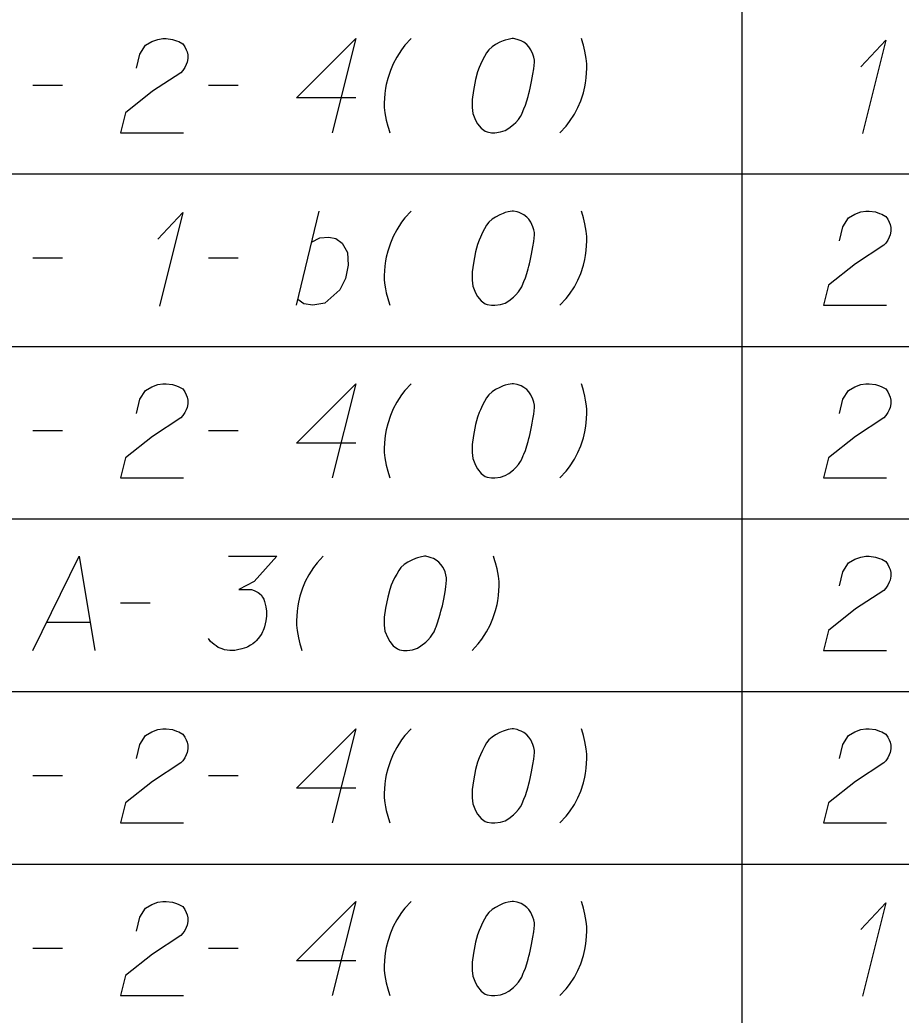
# Model space of a CAD drawing. Extents: x 2074207 to 2076812, y 516372 to 523312.
# Drawn here: x 2076453.5 to 2076498.4, y 518026.8 to 518077.5 of the extents above; entities that cross this region are included whole.
import ezdxf

# ---------------------------------------------------------------- set-up
doc = ezdxf.new("R2010")
doc.units = 0
doc.layers.add('Prop DirtTable_ Soil Test Results - Outline (Minor)', color=7, linetype='Continuous')
doc.layers.add('Prop DirtTable_ Soil Test Results - Tx (Sample Data)', color=7, linetype='Continuous')

msp = doc.modelspace()

# ---------------------------------------------------------------- linework, layer by layer
at = {"layer": 'Prop DirtTable_ Soil Test Results - Outline (Minor)'}
for p, q in [((2076490.31, 518078.48), (2076490.31, 518069.68)), ((2076260.609, 518069.68), (2076811.903, 518069.68)), ((2076260.609, 518069.68), (2076811.903, 518069.68)), ((2076490.31, 518069.68), (2076490.31, 518060.88)), ((2076260.609, 518060.88), (2076811.903, 518060.88)), ((2076260.609, 518060.88), (2076811.903, 518060.88)), ((2076490.31, 518060.88), (2076490.31, 518052.08)), ((2076260.609, 518052.08), (2076811.903, 518052.08)), ((2076260.609, 518052.08), (2076811.903, 518052.08)), ((2076490.31, 518052.08), (2076490.31, 518043.28)), ((2076260.609, 518043.28), (2076811.903, 518043.28)), ((2076260.609, 518043.28), (2076811.903, 518043.28)), ((2076490.31, 518043.28), (2076490.31, 518034.48)), ((2076260.609, 518034.48), (2076811.903, 518034.48)), ((2076260.609, 518034.48), (2076811.903, 518034.48)), ((2076490.31, 518034.48), (2076490.31, 518025.68))]:
    msp.add_line(p, q, dxfattribs=at)
at = {"layer": 'Prop DirtTable_ Soil Test Results - Tx (Sample Data)'}
for points in [[(2076459.447, 518075.063), (2076459.623, 518075.781), (2076459.906, 518076.235), (2076460.223, 518076.424), (2076460.54, 518076.537), (2076460.787, 518076.575), (2076460.964, 518076.575), (2076461.281, 518076.537), (2076461.493, 518076.462), (2076461.599, 518076.424), (2076461.81, 518076.311), (2076461.916, 518076.159), (2076461.987, 518076.008), (2076462.022, 518075.895), (2076462.057, 518075.744), (2076462.057, 518075.555), (2076462.022, 518075.366), (2076461.987, 518075.252), (2076461.916, 518075.101), (2076461.81, 518074.95), (2076461.705, 518074.837), (2076460.258, 518073.892), (2076458.883, 518072.796), (2076458.636, 518071.775), (2076461.846, 518071.775)], [(2076470.629, 518073.552), (2076467.596, 518073.552), (2076470.629, 518076.575), (2076469.43, 518071.775)], [(2076473.451, 518076.575), (2076473.134, 518076.235), (2076472.958, 518076.008), (2076472.711, 518075.63), (2076472.534, 518075.29), (2076472.393, 518074.95), (2076472.252, 518074.534), (2076472.181, 518074.232), (2076472.146, 518074.043), (2076472.111, 518073.778), (2076472.076, 518073.287), (2076472.076, 518073.06), (2076472.111, 518072.796), (2076472.146, 518072.607), (2076472.181, 518072.418), (2076472.252, 518072.115), (2076472.287, 518072.002), (2076472.358, 518071.775)], [(2076478.672, 518076.575), (2076478.602, 518076.575), (2076478.39, 518076.537), (2076478.249, 518076.5), (2076478.143, 518076.462), (2076477.967, 518076.386), (2076477.755, 518076.273), (2076477.579, 518076.159), (2076477.402, 518076.008), (2076477.296, 518075.857), (2076477.191, 518075.668), (2076477.085, 518075.479), (2076476.979, 518075.252), (2076476.908, 518075.101), (2076476.838, 518074.874), (2076476.732, 518074.496), (2076476.626, 518073.929), (2076476.556, 518073.476), (2076476.556, 518073.06), (2076476.591, 518072.758), (2076476.732, 518072.418), (2076476.838, 518072.229), (2076477.014, 518072.002), (2076477.226, 518071.851), (2076477.332, 518071.813), (2076477.543, 518071.775), (2076477.72, 518071.775), (2076478.002, 518071.813), (2076478.249, 518071.889), (2076478.425, 518072.002), (2076478.672, 518072.191), (2076478.778, 518072.304), (2076478.919, 518072.455), (2076479.025, 518072.607), (2076479.095, 518072.72), (2076479.166, 518072.909), (2076479.201, 518072.985), (2076479.272, 518073.174), (2076479.342, 518073.4), (2076479.413, 518073.627), (2076479.448, 518073.778), (2076479.483, 518073.892), (2076479.519, 518074.043), (2076479.589, 518074.383), (2076479.625, 518074.572), (2076479.66, 518074.761), (2076479.695, 518075.026), (2076479.73, 518075.366), (2076479.73, 518075.479), (2076479.695, 518075.63), (2076479.66, 518075.781), (2076479.554, 518076.008), (2076479.448, 518076.159), (2076479.342, 518076.273), (2076479.201, 518076.386), (2076479.06, 518076.462), (2076478.954, 518076.5), (2076478.849, 518076.537), (2076478.672, 518076.575)], [(2076481.036, 518071.775), (2076481.353, 518072.115), (2076481.529, 518072.342), (2076481.776, 518072.72), (2076481.953, 518073.06), (2076482.094, 518073.4), (2076482.235, 518073.816), (2076482.306, 518074.118), (2076482.341, 518074.307), (2076482.376, 518074.572), (2076482.411, 518075.063), (2076482.411, 518075.29), (2076482.376, 518075.555), (2076482.341, 518075.744), (2076482.306, 518075.933), (2076482.235, 518076.235), (2076482.2, 518076.348), (2076482.129, 518076.575)], [(2076496.38, 518075.139), (2076497.65, 518076.5), (2076496.451, 518071.737)], [(2076454.156, 518074.194), (2076455.672, 518074.194)], [(2076463.116, 518074.194), (2076464.632, 518074.194)], [(2076460.54, 518066.339), (2076461.81, 518067.7), (2076460.611, 518062.937)], [(2076467.596, 518062.975), (2076468.76, 518067.775)], [(2076473.451, 518067.775), (2076473.134, 518067.435), (2076472.958, 518067.208), (2076472.711, 518066.83), (2076472.534, 518066.49), (2076472.393, 518066.15), (2076472.252, 518065.734), (2076472.181, 518065.432), (2076472.146, 518065.243), (2076472.111, 518064.978), (2076472.076, 518064.487), (2076472.076, 518064.26), (2076472.111, 518063.996), (2076472.146, 518063.807), (2076472.181, 518063.618), (2076472.252, 518063.315), (2076472.287, 518063.202), (2076472.358, 518062.975)], [(2076478.672, 518067.775), (2076478.602, 518067.775), (2076478.39, 518067.737), (2076478.249, 518067.7), (2076478.143, 518067.662), (2076477.967, 518067.586), (2076477.755, 518067.473), (2076477.579, 518067.359), (2076477.402, 518067.208), (2076477.296, 518067.057), (2076477.191, 518066.868), (2076477.085, 518066.679), (2076476.979, 518066.452), (2076476.908, 518066.301), (2076476.838, 518066.074), (2076476.732, 518065.696), (2076476.626, 518065.129), (2076476.556, 518064.676), (2076476.556, 518064.26), (2076476.591, 518063.958), (2076476.732, 518063.618), (2076476.838, 518063.429), (2076477.014, 518063.202), (2076477.226, 518063.051), (2076477.332, 518063.013), (2076477.543, 518062.975), (2076477.72, 518062.975), (2076478.002, 518063.013), (2076478.249, 518063.089), (2076478.425, 518063.202), (2076478.672, 518063.391), (2076478.778, 518063.504), (2076478.919, 518063.655), (2076479.025, 518063.807), (2076479.095, 518063.92), (2076479.166, 518064.109), (2076479.201, 518064.185), (2076479.272, 518064.374), (2076479.342, 518064.6), (2076479.413, 518064.827), (2076479.448, 518064.978), (2076479.483, 518065.092), (2076479.519, 518065.243), (2076479.589, 518065.583), (2076479.625, 518065.772), (2076479.66, 518065.961), (2076479.695, 518066.226), (2076479.73, 518066.566), (2076479.73, 518066.679), (2076479.695, 518066.83), (2076479.66, 518066.981), (2076479.554, 518067.208), (2076479.448, 518067.359), (2076479.342, 518067.473), (2076479.201, 518067.586), (2076479.06, 518067.662), (2076478.954, 518067.7), (2076478.849, 518067.737), (2076478.672, 518067.775)], [(2076481.036, 518062.975), (2076481.353, 518063.315), (2076481.529, 518063.542), (2076481.776, 518063.92), (2076481.953, 518064.26), (2076482.094, 518064.6), (2076482.235, 518065.016), (2076482.306, 518065.318), (2076482.341, 518065.507), (2076482.376, 518065.772), (2076482.411, 518066.263), (2076482.411, 518066.49), (2076482.376, 518066.755), (2076482.341, 518066.944), (2076482.306, 518067.133), (2076482.235, 518067.435), (2076482.2, 518067.548), (2076482.129, 518067.775)], [(2076495.287, 518066.263), (2076495.463, 518066.981), (2076495.746, 518067.435), (2076496.063, 518067.624), (2076496.38, 518067.737), (2076496.627, 518067.775), (2076496.804, 518067.775), (2076497.121, 518067.737), (2076497.333, 518067.662), (2076497.439, 518067.624), (2076497.65, 518067.511), (2076497.756, 518067.359), (2076497.827, 518067.208), (2076497.862, 518067.095), (2076497.897, 518066.944), (2076497.897, 518066.755), (2076497.862, 518066.566), (2076497.827, 518066.452), (2076497.756, 518066.301), (2076497.65, 518066.15), (2076497.545, 518066.037), (2076496.098, 518065.092), (2076494.723, 518063.996), (2076494.476, 518062.975), (2076497.686, 518062.975)], [(2076468.372, 518066.188), (2076468.795, 518066.415), (2076469.254, 518066.452), (2076469.606, 518066.377), (2076469.924, 518066.15), (2076470.206, 518065.659), (2076470.241, 518065.016), (2076470.1, 518064.336), (2076469.818, 518063.769), (2076469.042, 518063.089), (2076468.442, 518062.975), (2076467.984, 518063.051), (2076467.666, 518063.278)], [(2076454.156, 518065.394), (2076455.672, 518065.394)], [(2076463.116, 518065.394), (2076464.632, 518065.394)], [(2076459.447, 518057.463), (2076459.623, 518058.181), (2076459.906, 518058.635), (2076460.223, 518058.824), (2076460.54, 518058.937), (2076460.787, 518058.975), (2076460.964, 518058.975), (2076461.281, 518058.937), (2076461.493, 518058.862), (2076461.599, 518058.824), (2076461.81, 518058.711), (2076461.916, 518058.559), (2076461.987, 518058.408), (2076462.022, 518058.295), (2076462.057, 518058.144), (2076462.057, 518057.955), (2076462.022, 518057.766), (2076461.987, 518057.652), (2076461.916, 518057.501), (2076461.81, 518057.35), (2076461.705, 518057.237), (2076460.258, 518056.292), (2076458.883, 518055.196), (2076458.636, 518054.175), (2076461.846, 518054.175)], [(2076470.629, 518055.952), (2076467.596, 518055.952), (2076470.629, 518058.975), (2076469.43, 518054.175)], [(2076473.451, 518058.975), (2076473.134, 518058.635), (2076472.958, 518058.408), (2076472.711, 518058.03), (2076472.534, 518057.69), (2076472.393, 518057.35), (2076472.252, 518056.934), (2076472.181, 518056.632), (2076472.146, 518056.443), (2076472.111, 518056.178), (2076472.076, 518055.687), (2076472.076, 518055.46), (2076472.111, 518055.196), (2076472.146, 518055.007), (2076472.181, 518054.818), (2076472.252, 518054.515), (2076472.287, 518054.402), (2076472.358, 518054.175)], [(2076478.672, 518058.975), (2076478.602, 518058.975), (2076478.39, 518058.937), (2076478.249, 518058.9), (2076478.143, 518058.862), (2076477.967, 518058.786), (2076477.755, 518058.673), (2076477.579, 518058.559), (2076477.402, 518058.408), (2076477.296, 518058.257), (2076477.191, 518058.068), (2076477.085, 518057.879), (2076476.979, 518057.652), (2076476.908, 518057.501), (2076476.838, 518057.274), (2076476.732, 518056.896), (2076476.626, 518056.329), (2076476.556, 518055.876), (2076476.556, 518055.46), (2076476.591, 518055.158), (2076476.732, 518054.818), (2076476.838, 518054.629), (2076477.014, 518054.402), (2076477.226, 518054.251), (2076477.332, 518054.213), (2076477.543, 518054.175), (2076477.72, 518054.175), (2076478.002, 518054.213), (2076478.249, 518054.289), (2076478.425, 518054.402), (2076478.672, 518054.591), (2076478.778, 518054.704), (2076478.919, 518054.855), (2076479.025, 518055.007), (2076479.095, 518055.12), (2076479.166, 518055.309), (2076479.201, 518055.385), (2076479.272, 518055.574), (2076479.342, 518055.8), (2076479.413, 518056.027), (2076479.448, 518056.178), (2076479.483, 518056.292), (2076479.519, 518056.443), (2076479.589, 518056.783), (2076479.625, 518056.972), (2076479.66, 518057.161), (2076479.695, 518057.426), (2076479.73, 518057.766), (2076479.73, 518057.879), (2076479.695, 518058.03), (2076479.66, 518058.181), (2076479.554, 518058.408), (2076479.448, 518058.559), (2076479.342, 518058.673), (2076479.201, 518058.786), (2076479.06, 518058.862), (2076478.954, 518058.9), (2076478.849, 518058.937), (2076478.672, 518058.975)], [(2076481.036, 518054.175), (2076481.353, 518054.515), (2076481.529, 518054.742), (2076481.776, 518055.12), (2076481.953, 518055.46), (2076482.094, 518055.8), (2076482.235, 518056.216), (2076482.306, 518056.518), (2076482.341, 518056.707), (2076482.376, 518056.972), (2076482.411, 518057.463), (2076482.411, 518057.69), (2076482.376, 518057.955), (2076482.341, 518058.144), (2076482.306, 518058.333), (2076482.235, 518058.635), (2076482.2, 518058.748), (2076482.129, 518058.975)], [(2076495.287, 518057.463), (2076495.463, 518058.181), (2076495.746, 518058.635), (2076496.063, 518058.824), (2076496.38, 518058.937), (2076496.627, 518058.975), (2076496.804, 518058.975), (2076497.121, 518058.937), (2076497.333, 518058.862), (2076497.439, 518058.824), (2076497.65, 518058.711), (2076497.756, 518058.559), (2076497.827, 518058.408), (2076497.862, 518058.295), (2076497.897, 518058.144), (2076497.897, 518057.955), (2076497.862, 518057.766), (2076497.827, 518057.652), (2076497.756, 518057.501), (2076497.65, 518057.35), (2076497.545, 518057.237), (2076496.098, 518056.292), (2076494.723, 518055.196), (2076494.476, 518054.175), (2076497.686, 518054.175)], [(2076454.156, 518056.594), (2076455.672, 518056.594)], [(2076463.116, 518056.594), (2076464.632, 518056.594)], [(2076454.156, 518045.375), (2076456.519, 518050.175), (2076457.33, 518045.375)], [(2076464.139, 518050.175), (2076466.608, 518050.175), (2076465.444, 518048.89), (2076464.668, 518048.474), (2076465.303, 518048.474), (2076465.444, 518048.437), (2076465.514, 518048.399), (2076465.585, 518048.361), (2076465.655, 518048.323), (2076465.797, 518048.21), (2076465.867, 518048.096), (2076465.938, 518047.983), (2076465.973, 518047.87), (2076466.043, 518047.605), (2076466.079, 518047.378), (2076466.079, 518047.265), (2076466.079, 518047.114), (2076466.043, 518046.887), (2076466.008, 518046.736), (2076465.973, 518046.585), (2076465.938, 518046.471), (2076465.902, 518046.396), (2076465.867, 518046.32), (2076465.832, 518046.244), (2076465.761, 518046.131), (2076465.655, 518045.98), (2076465.55, 518045.866), (2076465.479, 518045.791), (2076465.373, 518045.715), (2076465.267, 518045.64), (2076465.126, 518045.564), (2076465.056, 518045.526), (2076464.809, 518045.451), (2076464.597, 518045.413), (2076464.456, 518045.375), (2076464.209, 518045.375), (2076463.927, 518045.413), (2076463.821, 518045.451), (2076463.715, 518045.489), (2076463.609, 518045.526), (2076463.504, 518045.602), (2076463.398, 518045.678), (2076463.221, 518045.829), (2076463.116, 518045.98)], [(2076468.971, 518050.175), (2076468.654, 518049.835), (2076468.478, 518049.608), (2076468.231, 518049.23), (2076468.054, 518048.89), (2076467.913, 518048.55), (2076467.772, 518048.134), (2076467.701, 518047.832), (2076467.666, 518047.643), (2076467.631, 518047.378), (2076467.596, 518046.887), (2076467.596, 518046.66), (2076467.631, 518046.396), (2076467.666, 518046.207), (2076467.701, 518046.018), (2076467.772, 518045.715), (2076467.807, 518045.602), (2076467.878, 518045.375)], [(2076474.192, 518050.175), (2076474.122, 518050.175), (2076473.91, 518050.137), (2076473.769, 518050.1), (2076473.663, 518050.062), (2076473.487, 518049.986), (2076473.275, 518049.873), (2076473.099, 518049.759), (2076472.922, 518049.608), (2076472.816, 518049.457), (2076472.711, 518049.268), (2076472.605, 518049.079), (2076472.499, 518048.852), (2076472.428, 518048.701), (2076472.358, 518048.474), (2076472.252, 518048.096), (2076472.146, 518047.529), (2076472.076, 518047.076), (2076472.076, 518046.66), (2076472.111, 518046.358), (2076472.252, 518046.018), (2076472.358, 518045.829), (2076472.534, 518045.602), (2076472.746, 518045.451), (2076472.852, 518045.413), (2076473.063, 518045.375), (2076473.24, 518045.375), (2076473.522, 518045.413), (2076473.769, 518045.489), (2076473.945, 518045.602), (2076474.192, 518045.791), (2076474.298, 518045.904), (2076474.439, 518046.055), (2076474.545, 518046.207), (2076474.615, 518046.32), (2076474.686, 518046.509), (2076474.721, 518046.585), (2076474.792, 518046.774), (2076474.862, 518047), (2076474.933, 518047.227), (2076474.968, 518047.378), (2076475.003, 518047.492), (2076475.039, 518047.643), (2076475.109, 518047.983), (2076475.145, 518048.172), (2076475.18, 518048.361), (2076475.215, 518048.626), (2076475.25, 518048.966), (2076475.25, 518049.079), (2076475.215, 518049.23), (2076475.18, 518049.381), (2076475.074, 518049.608), (2076474.968, 518049.759), (2076474.862, 518049.873), (2076474.721, 518049.986), (2076474.58, 518050.062), (2076474.474, 518050.1), (2076474.369, 518050.137), (2076474.192, 518050.175)], [(2076476.556, 518045.375), (2076476.873, 518045.715), (2076477.049, 518045.942), (2076477.296, 518046.32), (2076477.473, 518046.66), (2076477.614, 518047), (2076477.755, 518047.416), (2076477.826, 518047.718), (2076477.861, 518047.907), (2076477.896, 518048.172), (2076477.931, 518048.663), (2076477.931, 518048.89), (2076477.896, 518049.155), (2076477.861, 518049.344), (2076477.826, 518049.533), (2076477.755, 518049.835), (2076477.72, 518049.948), (2076477.649, 518050.175)], [(2076495.287, 518048.663), (2076495.463, 518049.381), (2076495.746, 518049.835), (2076496.063, 518050.024), (2076496.38, 518050.137), (2076496.627, 518050.175), (2076496.804, 518050.175), (2076497.121, 518050.137), (2076497.333, 518050.062), (2076497.439, 518050.024), (2076497.65, 518049.911), (2076497.756, 518049.759), (2076497.827, 518049.608), (2076497.862, 518049.495), (2076497.897, 518049.344), (2076497.897, 518049.155), (2076497.862, 518048.966), (2076497.827, 518048.852), (2076497.756, 518048.701), (2076497.65, 518048.55), (2076497.545, 518048.437), (2076496.098, 518047.492), (2076494.723, 518046.396), (2076494.476, 518045.375), (2076497.686, 518045.375)], [(2076458.636, 518047.794), (2076460.152, 518047.794)], [(2076454.861, 518046.811), (2076457.083, 518046.811)], [(2076459.447, 518039.863), (2076459.623, 518040.581), (2076459.906, 518041.035), (2076460.223, 518041.224), (2076460.54, 518041.337), (2076460.787, 518041.375), (2076460.964, 518041.375), (2076461.281, 518041.337), (2076461.493, 518041.262), (2076461.599, 518041.224), (2076461.81, 518041.111), (2076461.916, 518040.959), (2076461.987, 518040.808), (2076462.022, 518040.695), (2076462.057, 518040.544), (2076462.057, 518040.355), (2076462.022, 518040.166), (2076461.987, 518040.052), (2076461.916, 518039.901), (2076461.81, 518039.75), (2076461.705, 518039.637), (2076460.258, 518038.692), (2076458.883, 518037.596), (2076458.636, 518036.575), (2076461.846, 518036.575)], [(2076470.629, 518038.352), (2076467.596, 518038.352), (2076470.629, 518041.375), (2076469.43, 518036.575)], [(2076473.451, 518041.375), (2076473.134, 518041.035), (2076472.958, 518040.808), (2076472.711, 518040.43), (2076472.534, 518040.09), (2076472.393, 518039.75), (2076472.252, 518039.334), (2076472.181, 518039.032), (2076472.146, 518038.843), (2076472.111, 518038.578), (2076472.076, 518038.087), (2076472.076, 518037.86), (2076472.111, 518037.596), (2076472.146, 518037.407), (2076472.181, 518037.218), (2076472.252, 518036.915), (2076472.287, 518036.802), (2076472.358, 518036.575)], [(2076478.672, 518041.375), (2076478.602, 518041.375), (2076478.39, 518041.337), (2076478.249, 518041.3), (2076478.143, 518041.262), (2076477.967, 518041.186), (2076477.755, 518041.073), (2076477.579, 518040.959), (2076477.402, 518040.808), (2076477.296, 518040.657), (2076477.191, 518040.468), (2076477.085, 518040.279), (2076476.979, 518040.052), (2076476.908, 518039.901), (2076476.838, 518039.674), (2076476.732, 518039.296), (2076476.626, 518038.729), (2076476.556, 518038.276), (2076476.556, 518037.86), (2076476.591, 518037.558), (2076476.732, 518037.218), (2076476.838, 518037.029), (2076477.014, 518036.802), (2076477.226, 518036.651), (2076477.332, 518036.613), (2076477.543, 518036.575), (2076477.72, 518036.575), (2076478.002, 518036.613), (2076478.249, 518036.689), (2076478.425, 518036.802), (2076478.672, 518036.991), (2076478.778, 518037.104), (2076478.919, 518037.255), (2076479.025, 518037.407), (2076479.095, 518037.52), (2076479.166, 518037.709), (2076479.201, 518037.785), (2076479.272, 518037.974), (2076479.342, 518038.2), (2076479.413, 518038.427), (2076479.448, 518038.578), (2076479.483, 518038.692), (2076479.519, 518038.843), (2076479.589, 518039.183), (2076479.625, 518039.372), (2076479.66, 518039.561), (2076479.695, 518039.826), (2076479.73, 518040.166), (2076479.73, 518040.279), (2076479.695, 518040.43), (2076479.66, 518040.581), (2076479.554, 518040.808), (2076479.448, 518040.959), (2076479.342, 518041.073), (2076479.201, 518041.186), (2076479.06, 518041.262), (2076478.954, 518041.3), (2076478.849, 518041.337), (2076478.672, 518041.375)], [(2076481.036, 518036.575), (2076481.353, 518036.915), (2076481.529, 518037.142), (2076481.776, 518037.52), (2076481.953, 518037.86), (2076482.094, 518038.2), (2076482.235, 518038.616), (2076482.306, 518038.918), (2076482.341, 518039.107), (2076482.376, 518039.372), (2076482.411, 518039.863), (2076482.411, 518040.09), (2076482.376, 518040.355), (2076482.341, 518040.544), (2076482.306, 518040.733), (2076482.235, 518041.035), (2076482.2, 518041.148), (2076482.129, 518041.375)], [(2076495.287, 518039.863), (2076495.463, 518040.581), (2076495.746, 518041.035), (2076496.063, 518041.224), (2076496.38, 518041.337), (2076496.627, 518041.375), (2076496.804, 518041.375), (2076497.121, 518041.337), (2076497.333, 518041.262), (2076497.439, 518041.224), (2076497.65, 518041.111), (2076497.756, 518040.959), (2076497.827, 518040.808), (2076497.862, 518040.695), (2076497.897, 518040.544), (2076497.897, 518040.355), (2076497.862, 518040.166), (2076497.827, 518040.052), (2076497.756, 518039.901), (2076497.65, 518039.75), (2076497.545, 518039.637), (2076496.098, 518038.692), (2076494.723, 518037.596), (2076494.476, 518036.575), (2076497.686, 518036.575)], [(2076454.156, 518038.994), (2076455.672, 518038.994)], [(2076463.116, 518038.994), (2076464.632, 518038.994)], [(2076459.447, 518031.063), (2076459.623, 518031.781), (2076459.906, 518032.235), (2076460.223, 518032.424), (2076460.54, 518032.537), (2076460.787, 518032.575), (2076460.964, 518032.575), (2076461.281, 518032.537), (2076461.493, 518032.462), (2076461.599, 518032.424), (2076461.81, 518032.311), (2076461.916, 518032.159), (2076461.987, 518032.008), (2076462.022, 518031.895), (2076462.057, 518031.744), (2076462.057, 518031.555), (2076462.022, 518031.366), (2076461.987, 518031.252), (2076461.916, 518031.101), (2076461.81, 518030.95), (2076461.705, 518030.837), (2076460.258, 518029.892), (2076458.883, 518028.796), (2076458.636, 518027.775), (2076461.846, 518027.775)], [(2076470.629, 518029.552), (2076467.596, 518029.552), (2076470.629, 518032.575), (2076469.43, 518027.775)], [(2076473.451, 518032.575), (2076473.134, 518032.235), (2076472.958, 518032.008), (2076472.711, 518031.63), (2076472.534, 518031.29), (2076472.393, 518030.95), (2076472.252, 518030.534), (2076472.181, 518030.232), (2076472.146, 518030.043), (2076472.111, 518029.778), (2076472.076, 518029.287), (2076472.076, 518029.06), (2076472.111, 518028.796), (2076472.146, 518028.607), (2076472.181, 518028.418), (2076472.252, 518028.115), (2076472.287, 518028.002), (2076472.358, 518027.775)], [(2076478.672, 518032.575), (2076478.602, 518032.575), (2076478.39, 518032.537), (2076478.249, 518032.5), (2076478.143, 518032.462), (2076477.967, 518032.386), (2076477.755, 518032.273), (2076477.579, 518032.159), (2076477.402, 518032.008), (2076477.296, 518031.857), (2076477.191, 518031.668), (2076477.085, 518031.479), (2076476.979, 518031.252), (2076476.908, 518031.101), (2076476.838, 518030.874), (2076476.732, 518030.496), (2076476.626, 518029.929), (2076476.556, 518029.476), (2076476.556, 518029.06), (2076476.591, 518028.758), (2076476.732, 518028.418), (2076476.838, 518028.229), (2076477.014, 518028.002), (2076477.226, 518027.851), (2076477.332, 518027.813), (2076477.543, 518027.775), (2076477.72, 518027.775), (2076478.002, 518027.813), (2076478.249, 518027.889), (2076478.425, 518028.002), (2076478.672, 518028.191), (2076478.778, 518028.304), (2076478.919, 518028.455), (2076479.025, 518028.607), (2076479.095, 518028.72), (2076479.166, 518028.909), (2076479.201, 518028.985), (2076479.272, 518029.174), (2076479.342, 518029.4), (2076479.413, 518029.627), (2076479.448, 518029.778), (2076479.483, 518029.892), (2076479.519, 518030.043), (2076479.589, 518030.383), (2076479.625, 518030.572), (2076479.66, 518030.761), (2076479.695, 518031.026), (2076479.73, 518031.366), (2076479.73, 518031.479), (2076479.695, 518031.63), (2076479.66, 518031.781), (2076479.554, 518032.008), (2076479.448, 518032.159), (2076479.342, 518032.273), (2076479.201, 518032.386), (2076479.06, 518032.462), (2076478.954, 518032.5), (2076478.849, 518032.537), (2076478.672, 518032.575)], [(2076481.036, 518027.775), (2076481.353, 518028.115), (2076481.529, 518028.342), (2076481.776, 518028.72), (2076481.953, 518029.06), (2076482.094, 518029.4), (2076482.235, 518029.816), (2076482.306, 518030.118), (2076482.341, 518030.307), (2076482.376, 518030.572), (2076482.411, 518031.063), (2076482.411, 518031.29), (2076482.376, 518031.555), (2076482.341, 518031.744), (2076482.306, 518031.933), (2076482.235, 518032.235), (2076482.2, 518032.348), (2076482.129, 518032.575)], [(2076496.38, 518031.139), (2076497.65, 518032.5), (2076496.451, 518027.737)], [(2076454.156, 518030.194), (2076455.672, 518030.194)], [(2076463.116, 518030.194), (2076464.632, 518030.194)]]:
    msp.add_lwpolyline(points, dxfattribs=at)

doc.saveas('drawing.dxf')
